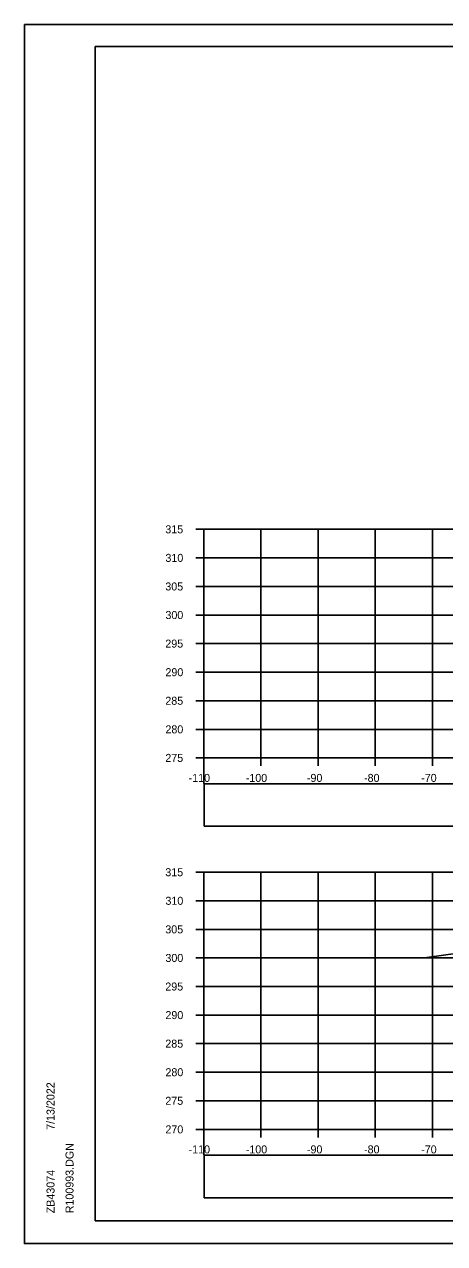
# Model space of a CAD drawing. Extents: x 4667 to 1632277, y -2100 to 724501.
# Drawn here: x 5635.8 to 5709.3, y 1449.6 to 1663 of the extents above; entities that cross this region are included whole.
import ezdxf

# ---------------------------------------------------------------- set-up
doc = ezdxf.new("R2010")
doc.units = 0
for name, color, linetype in [('R_Axis', 7, 'Continuous'), ('R_Axis Annot', 7, 'Continuous'), ('R_Border', 7, 'Continuous'), ('R_Exist Surface', 7, 'Continuous'), ('R_Grid', 7, 'Continuous'), ('R_No Plot', 7, 'Continuous'), ('R_Proposed CofA', 7, 'Continuous')]:
    doc.layers.add(name, color=color, linetype=linetype)

msp = doc.modelspace()

# ---------------------------------------------------------------- linework, layer by layer
at = {"layer": 'R_Axis'}
for p, q in [((5665.78, 1574.63), (5667.18, 1574.63)), ((5667.18, 1534.63), (5667.18, 1574.63)), ((5665.78, 1569.63), (5667.18, 1569.63)), ((5665.78, 1564.63), (5667.18, 1564.63)), ((5665.78, 1559.63), (5667.18, 1559.63)), ((5665.78, 1554.63), (5667.18, 1554.63)), ((5665.78, 1549.63), (5667.18, 1549.63)), ((5665.78, 1544.63), (5667.18, 1544.63)), ((5665.78, 1539.63), (5667.18, 1539.63)), ((5665.78, 1534.63), (5667.18, 1534.63)), ((5667.18, 1534.63), (5947.18, 1534.63)), ((5667.18, 1533.23), (5667.18, 1534.63)), ((5677.18, 1533.23), (5677.18, 1534.63)), ((5687.18, 1533.23), (5687.18, 1534.63)), ((5697.18, 1533.23), (5697.18, 1534.63)), ((5707.18, 1533.23), (5707.18, 1534.63)), ((5665.78, 1514.63), (5667.18, 1514.63)), ((5667.18, 1469.63), (5667.18, 1514.63)), ((5665.78, 1509.63), (5667.18, 1509.63)), ((5665.78, 1504.63), (5667.18, 1504.63)), ((5665.78, 1499.63), (5667.18, 1499.63)), ((5665.78, 1494.63), (5667.18, 1494.63)), ((5665.78, 1489.63), (5667.18, 1489.63)), ((5665.78, 1484.63), (5667.18, 1484.63)), ((5665.78, 1479.63), (5667.18, 1479.63)), ((5665.78, 1474.63), (5667.18, 1474.63)), ((5665.78, 1469.63), (5667.18, 1469.63)), ((5667.18, 1469.63), (5947.18, 1469.63)), ((5667.18, 1468.23), (5667.18, 1469.63)), ((5677.18, 1468.23), (5677.18, 1469.63)), ((5687.18, 1468.23), (5687.18, 1469.63)), ((5697.18, 1468.23), (5697.18, 1469.63)), ((5707.18, 1468.23), (5707.18, 1469.63))]:
    msp.add_line(p, q, dxfattribs=at)
at = {"layer": 'R_Border'}
for p, q in [((5648.18, 1659.09), (5964.36, 1659.09)), ((5648.18, 1453.63), (5648.18, 1659.09)), ((5648.18, 1453.63), (5648.18, 1453.63)), ((5964.36, 1453.63), (5648.18, 1453.63))]:
    msp.add_line(p, q, dxfattribs=at)
at = {"layer": 'R_Exist Surface'}
msp.add_lwpolyline([(5706.23, 1499.72), (5724.99, 1502.35)], dxfattribs=at)
at = {"layer": 'R_Grid'}
for p, q in [((5667.18, 1574.63), (5947.18, 1574.63)), ((5667.18, 1534.63), (5667.18, 1574.63)), ((5677.18, 1534.63), (5677.18, 1574.63)), ((5687.18, 1534.63), (5687.18, 1574.63)), ((5697.18, 1534.63), (5697.18, 1574.63)), ((5707.18, 1534.63), (5707.18, 1574.63)), ((5667.18, 1569.63), (5947.18, 1569.63)), ((5667.18, 1564.63), (5947.18, 1564.63)), ((5667.18, 1559.63), (5947.18, 1559.63)), ((5667.18, 1554.63), (5947.18, 1554.63)), ((5667.18, 1549.63), (5947.18, 1549.63)), ((5667.18, 1544.63), (5947.18, 1544.63)), ((5667.18, 1539.63), (5947.18, 1539.63)), ((5667.18, 1534.63), (5947.18, 1534.63)), ((5667.18, 1514.63), (5947.18, 1514.63)), ((5667.18, 1469.63), (5667.18, 1514.63)), ((5677.18, 1469.63), (5677.18, 1514.63)), ((5687.18, 1469.63), (5687.18, 1514.63)), ((5697.18, 1469.63), (5697.18, 1514.63)), ((5707.18, 1469.63), (5707.18, 1514.63)), ((5667.18, 1509.63), (5947.18, 1509.63)), ((5667.18, 1504.63), (5947.18, 1504.63)), ((5667.18, 1499.63), (5947.18, 1499.63)), ((5667.18, 1494.63), (5947.18, 1494.63)), ((5667.18, 1489.63), (5947.18, 1489.63)), ((5667.18, 1484.63), (5947.18, 1484.63)), ((5667.18, 1479.63), (5947.18, 1479.63)), ((5667.18, 1474.63), (5947.18, 1474.63)), ((5667.18, 1469.63), (5947.18, 1469.63))]:
    msp.add_line(p, q, dxfattribs=at)
at = {"layer": 'R_No Plot'}
for p, q in [((5635.78, 1662.98), (5969.12, 1662.98)), ((5667.18, 1533.23), (5667.18, 1530.15)), ((5667.18, 1468.23), (5667.18, 1465.15)), ((5635.78, 1449.65), (5969.12, 1449.65))]:
    msp.add_line(p, q, dxfattribs=at)
for points in [[(5635.78, 1662.98), (5969.12, 1662.98), (5969.12, 1449.64), (5635.78, 1449.64)], [(5882.1, 1659.09), (5901.72, 1659.09), (5901.72, 1649.21), (5917.84, 1649.21), (5941.04, 1649.21), (5941.04, 1624.87), (5964.36, 1624.87), (5964.36, 1453.63), (5648.18, 1453.63), (5648.18, 1659.09)]]:
    msp.add_lwpolyline(points, close=True, dxfattribs=at)
at = {"layer": 'R_Proposed CofA'}
for points in [[(5667.23, 1522.68), (5947.13, 1522.68), (5947.13, 1530.1), (5667.23, 1530.1)], [(5667.23, 1457.68), (5947.13, 1457.68), (5947.13, 1465.1), (5667.23, 1465.1)]]:
    msp.add_lwpolyline(points, close=True, dxfattribs=at)

# ---------------------------------------------------------------- texts
at = {"layer": 'R_Axis Annot'}
for s, p in [('315', (5660.44, 1573.93)), ('310', (5660.46, 1568.93)), ('305', (5660.44, 1563.93)), ('300', (5660.46, 1558.93)), ('295', (5660.44, 1553.93)), ('290', (5660.46, 1548.93)), ('285', (5660.44, 1543.93)), ('280', (5660.46, 1538.93)), ('275', (5660.44, 1533.93)), ('-110', (5664.52, 1530.43)), ('-100', (5674.52, 1530.43)), ('-90', (5685.22, 1530.43)), ('-80', (5695.22, 1530.43)), ('-70', (5705.22, 1530.43)), ('315', (5660.44, 1513.93)), ('310', (5660.46, 1508.93)), ('305', (5660.44, 1503.93)), ('300', (5660.46, 1498.93)), ('295', (5660.44, 1493.93)), ('290', (5660.46, 1488.93)), ('285', (5660.44, 1483.93)), ('280', (5660.46, 1478.93)), ('275', (5660.44, 1473.93)), ('270', (5660.46, 1468.93)), ('-110', (5664.52, 1465.43)), ('-100', (5674.52, 1465.43)), ('-90', (5685.22, 1465.43)), ('-80', (5695.22, 1465.43)), ('-70', (5705.22, 1465.43))]:
    msp.add_text(s, height=1.4, dxfattribs=at).set_placement(p)
at = {"layer": 'R_Border'}
for s, p in [('7/13/2022', (5641.05, 1469.55)), ('R100993.DGN', (5644.38, 1454.95)), ('ZB43074', (5641.05, 1454.95))]:
    msp.add_text(s, height=1.4, rotation=90, dxfattribs=at).set_placement(p)

doc.saveas('drawing.dxf')
